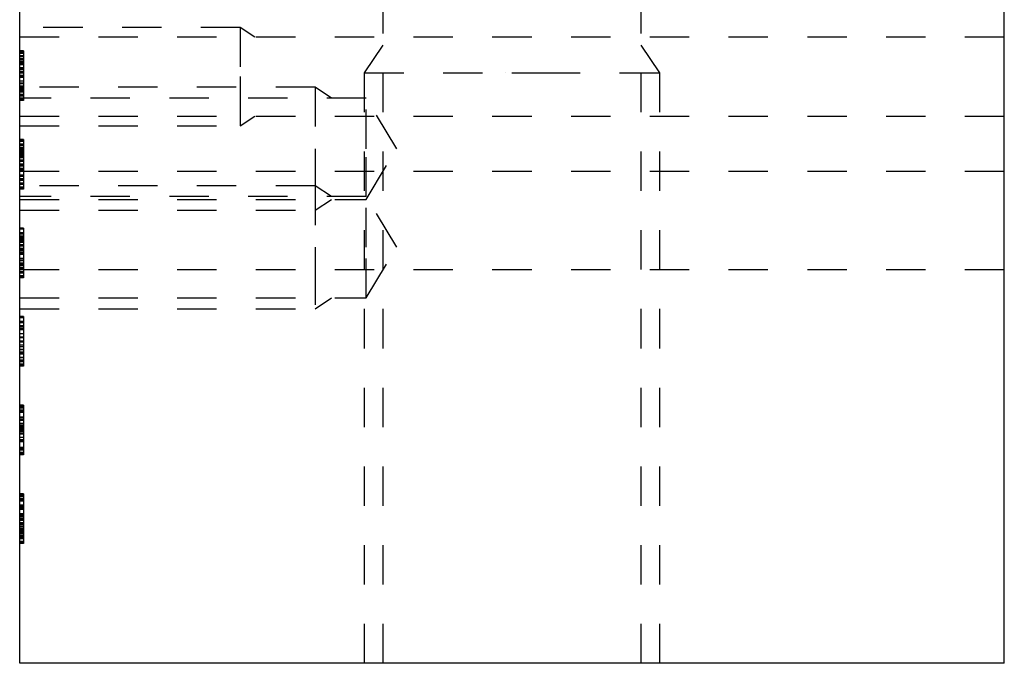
# Model space of a CAD drawing. Header units: inches. Extents: x 1802 to 2468, y -253 to -72.
# Tile 537 of 570: x 2405.74 to 2408.24, y -194.45 to -192.82. Entities that reach past the tile are written whole.
import ezdxf

# ---------------------------------------------------------------- set-up
doc = ezdxf.new("R2010")
doc.units = ezdxf.units.IN
doc.header["$LTSCALE"] = 0.5
doc.header["$MEASUREMENT"] = 0
doc.linetypes.add('HIDDEN', pattern=[0.225, 0.15, -0.075])
doc.layers.add('SID-M-H', color=4, linetype='HIDDEN')
doc.layers.add('SID-M-S', color=105, linetype='Continuous')

msp = doc.modelspace()

# ---------------------------------------------------------------- linework, layer by layer
at = {"layer": 'SID-M-H'}
for p, q in [((2406.65986, -191.95117), (2406.65986, -194.45117)), ((2407.31606, -194.45117), (2407.31606, -191.95117)), ((2406.29796, -192.83606), (2405.73796, -192.83606)), ((2406.33471, -192.86056), (2406.29796, -192.83606)), ((2408.23796, -192.86056), (2405.73796, -192.86056)), ((2405.74796, -192.89568), (2405.73796, -192.89568)), ((2405.74796, -192.89876), (2405.73796, -192.89876)), ((2406.65986, -192.88082), (2406.61296, -192.95117)), ((2407.36296, -192.95117), (2407.31606, -192.88082)), ((2405.74796, -192.90039), (2405.73796, -192.90039)), ((2405.74796, -192.90056), (2405.73796, -192.90056)), ((2405.74796, -192.9022), (2405.73796, -192.9022)), ((2405.74796, -192.90799), (2405.73796, -192.90799)), ((2405.74796, -192.91107), (2405.73796, -192.91107)), ((2405.74796, -192.916), (2405.73796, -192.916)), ((2405.74796, -192.91924), (2405.73796, -192.91924)), ((2405.74796, -192.92318), (2405.73796, -192.92318)), ((2405.74796, -192.92338), (2405.73796, -192.92338)), ((2405.74796, -192.92369), (2405.73796, -192.92369)), ((2405.74796, -192.92453), (2405.73796, -192.92453)), ((2405.74796, -192.92799), (2405.73796, -192.92799)), ((2405.74796, -192.92953), (2405.73796, -192.92953)), ((2405.74796, -192.93083), (2405.73796, -192.93083)), ((2405.74796, -192.93085), (2405.73796, -192.93085)), ((2405.74796, -192.93095), (2405.73796, -192.93095)), ((2405.74796, -192.931), (2405.73796, -192.931)), ((2405.74796, -192.93869), (2405.73796, -192.93869)), ((2405.74796, -192.93953), (2405.73796, -192.93953)), ((2405.74796, -192.9403), (2405.73796, -192.9403)), ((2405.74796, -192.94196), (2405.73796, -192.94196)), ((2405.74796, -192.94263), (2405.73796, -192.94263)), ((2405.74796, -192.94799), (2405.73796, -192.94799)), ((2405.74796, -192.94953), (2405.73796, -192.94953)), ((2405.74796, -192.95044), (2405.73796, -192.95044)), ((2405.74796, -192.95064), (2405.73796, -192.95064)), ((2405.74796, -192.95064), (2405.73796, -192.95064)), ((2405.74796, -192.95068), (2405.73796, -192.95068)), ((2405.74796, -192.95107), (2405.73796, -192.95107)), ((2405.74796, -192.95124), (2405.73796, -192.95124)), ((2405.74796, -192.95133), (2405.73796, -192.95133)), ((2405.74796, -192.95261), (2405.73796, -192.95261)), ((2405.74796, -192.95823), (2405.73796, -192.95823)), ((2405.74796, -192.95828), (2405.73796, -192.95828)), ((2405.74796, -192.95828), (2405.73796, -192.95828)), ((2405.74796, -192.95869), (2405.73796, -192.95869)), ((2405.74796, -192.95871), (2405.73796, -192.95871)), ((2405.74796, -192.95876), (2405.73796, -192.95876)), ((2405.74796, -192.95881), (2405.73796, -192.95881)), ((2405.74796, -192.95924), (2405.73796, -192.95924)), ((2405.74796, -192.95929), (2405.73796, -192.95929)), ((2405.74796, -192.9603), (2405.73796, -192.9603)), ((2405.74796, -192.9614), (2405.73796, -192.9614)), ((2405.74796, -192.96184), (2405.73796, -192.96184)), ((2405.74796, -192.96338), (2405.73796, -192.96338)), ((2405.74796, -192.97261), (2405.73796, -192.97261)), ((2406.29796, -192.96106), (2406.29796, -193.00381)), ((2406.61296, -192.95117), (2406.61296, -194.45117)), ((2406.98796, -192.95117), (2407.06112, -192.95117)), ((2407.36296, -194.45117), (2407.36296, -192.95117)), ((2405.74796, -192.97741), (2405.73796, -192.97741)), ((2405.74796, -192.9791), (2405.73796, -192.9791)), ((2405.74796, -192.97955), (2405.73796, -192.97955)), ((2405.74796, -192.98508), (2405.73796, -192.98508)), ((2405.74796, -192.9853), (2405.73796, -192.9853)), ((2405.74796, -192.98573), (2405.73796, -192.98573)), ((2405.74796, -192.98799), (2405.73796, -192.98799)), ((2406.48796, -192.98816), (2405.73796, -192.98816)), ((2405.74796, -192.98893), (2405.73796, -192.98893)), ((2405.74796, -192.98919), (2405.73796, -192.98919)), ((2405.74796, -192.98936), (2405.73796, -192.98936)), ((2405.74796, -192.98953), (2405.73796, -192.98953)), ((2405.74796, -192.99321), (2405.73796, -192.99321)), ((2405.74796, -192.99561), (2405.73796, -192.99561)), ((2405.74796, -192.99914), (2405.73796, -192.99914)), ((2406.52959, -193.01591), (2406.48796, -192.98816)), ((2405.74796, -193.0003), (2405.73796, -193.0003)), ((2405.74796, -193.00645), (2405.73796, -193.00645)), ((2405.74796, -193.00953), (2405.73796, -193.00953)), ((2405.74796, -193.0103), (2405.73796, -193.0103)), ((2406.61796, -193.01591), (2405.73796, -193.01591)), ((2405.74796, -193.01876), (2405.73796, -193.01876)), ((2405.74796, -193.0203), (2405.73796, -193.0203)), ((2405.74796, -193.02184), (2405.73796, -193.02184)), ((2406.61796, -193.14441), (2406.61796, -193.01591)), ((2406.69517, -193.14441), (2406.61796, -193.01591)), ((2405.73796, -193.06156), (2408.23796, -193.06156)), ((2406.29796, -193.08606), (2406.33471, -193.06156)), ((2405.73796, -193.08606), (2406.29796, -193.08606)), ((2405.74796, -193.12068), (2405.73796, -193.12068)), ((2405.74796, -193.12376), (2405.73796, -193.12376)), ((2405.74796, -193.12556), (2405.73796, -193.12556)), ((2405.74796, -193.13299), (2405.73796, -193.13299)), ((2405.74796, -193.13607), (2405.73796, -193.13607)), ((2405.74796, -193.141), (2405.73796, -193.141)), ((2405.74796, -193.14424), (2405.73796, -193.14424)), ((2405.74796, -193.14818), (2405.73796, -193.14818)), ((2405.74796, -193.14838), (2405.73796, -193.14838)), ((2405.74796, -193.14869), (2405.73796, -193.14869)), ((2406.48796, -193.14441), (2406.48796, -193.19047)), ((2406.61796, -193.26591), (2406.61796, -193.14441)), ((2406.61796, -193.27291), (2406.69517, -193.14441)), ((2405.74796, -193.15198), (2405.73796, -193.15198)), ((2405.74796, -193.15299), (2405.73796, -193.15299)), ((2405.74796, -193.15453), (2405.73796, -193.15453)), ((2405.74796, -193.15595), (2405.73796, -193.15595)), ((2405.74796, -193.156), (2405.73796, -193.156)), ((2405.74796, -193.15636), (2405.73796, -193.15636)), ((2405.74796, -193.15732), (2405.73796, -193.15732)), ((2405.74796, -193.16068), (2405.73796, -193.16068)), ((2405.74796, -193.16369), (2405.73796, -193.16369)), ((2405.74796, -193.16453), (2405.73796, -193.16453)), ((2405.74796, -193.16696), (2405.73796, -193.16696)), ((2405.74796, -193.17299), (2405.73796, -193.17299)), ((2405.74796, -193.17453), (2405.73796, -193.17453)), ((2405.74796, -193.17564), (2405.73796, -193.17564)), ((2405.74796, -193.17607), (2405.73796, -193.17607)), ((2405.74796, -193.17633), (2405.73796, -193.17633)), ((2405.74796, -193.18323), (2405.73796, -193.18323)), ((2405.74796, -193.18328), (2405.73796, -193.18328)), ((2405.74796, -193.18369), (2405.73796, -193.18369)), ((2405.74796, -193.18371), (2405.73796, -193.18371)), ((2405.74796, -193.18376), (2405.73796, -193.18376)), ((2405.74796, -193.18381), (2405.73796, -193.18381)), ((2405.74796, -193.18424), (2405.73796, -193.18424)), ((2405.74796, -193.18429), (2405.73796, -193.18429)), ((2405.74796, -193.1853), (2405.73796, -193.1853)), ((2405.74796, -193.1864), (2405.73796, -193.1864)), ((2405.74796, -193.18838), (2405.73796, -193.18838)), ((2405.74796, -193.1941), (2405.73796, -193.1941)), ((2405.74796, -193.19761), (2405.73796, -193.19761)), ((2405.74796, -193.19941), (2405.73796, -193.19941)), ((2405.73796, -193.20117), (2408.23796, -193.20117)), ((2405.74796, -193.20241), (2405.73796, -193.20241)), ((2405.74796, -193.21116), (2405.73796, -193.21116)), ((2405.74796, -193.21176), (2405.73796, -193.21176)), ((2405.74796, -193.21393), (2405.73796, -193.21393)), ((2405.74796, -193.21419), (2405.73796, -193.21419)), ((2405.74796, -193.21436), (2405.73796, -193.21436)), ((2405.74796, -193.21453), (2405.73796, -193.21453)), ((2405.74796, -193.22061), (2405.73796, -193.22061)), ((2405.74796, -193.22414), (2405.73796, -193.22414)), ((2405.74796, -193.2253), (2405.73796, -193.2253)), ((2405.74796, -193.23145), (2405.73796, -193.23145)), ((2405.74796, -193.23453), (2405.73796, -193.23453)), ((2405.74796, -193.2353), (2405.73796, -193.2353)), ((2406.48796, -193.23816), (2405.73796, -193.23816)), ((2405.74796, -193.24172), (2405.73796, -193.24172)), ((2405.74796, -193.24376), (2405.73796, -193.24376)), ((2405.74796, -193.2453), (2405.73796, -193.2453)), ((2405.74796, -193.24684), (2405.73796, -193.24684)), ((2406.52959, -193.26591), (2406.48796, -193.23816)), ((2406.61796, -193.26591), (2405.73796, -193.26591)), ((2405.73796, -193.27291), (2406.61796, -193.27291)), ((2406.48796, -193.30066), (2406.52959, -193.27291)), ((2406.61796, -193.39441), (2406.61796, -193.26591)), ((2406.69517, -193.39441), (2406.61796, -193.26591)), ((2405.73796, -193.30066), (2406.48796, -193.30066)), ((2405.74796, -193.34568), (2405.73796, -193.34568)), ((2405.74796, -193.34876), (2405.73796, -193.34876)), ((2405.74796, -193.35799), (2405.73796, -193.35799)), ((2405.74796, -193.36107), (2405.73796, -193.36107)), ((2405.74796, -193.366), (2405.73796, -193.366)), ((2405.74796, -193.36924), (2405.73796, -193.36924)), ((2405.74796, -193.37318), (2405.73796, -193.37318)), ((2405.74796, -193.37338), (2405.73796, -193.37338)), ((2405.74796, -193.37369), (2405.73796, -193.37369)), ((2405.74796, -193.37664), (2405.73796, -193.37664)), ((2405.74796, -193.37698), (2405.73796, -193.37698)), ((2405.74796, -193.37799), (2405.73796, -193.37799)), ((2405.74796, -193.3785), (2405.73796, -193.3785)), ((2405.74796, -193.37871), (2405.73796, -193.37871)), ((2405.74796, -193.37953), (2405.73796, -193.37953)), ((2405.74796, -193.38222), (2405.73796, -193.38222)), ((2405.74796, -193.38241), (2405.73796, -193.38241)), ((2405.74796, -193.38869), (2405.73796, -193.38869)), ((2405.74796, -193.38953), (2405.73796, -193.38953)), ((2405.74796, -193.39196), (2405.73796, -193.39196)), ((2405.74796, -193.39799), (2405.73796, -193.39799)), ((2405.74796, -193.39953), (2405.73796, -193.39953)), ((2406.48796, -193.39441), (2406.48796, -193.44047)), ((2406.61796, -193.52291), (2406.61796, -193.39441)), ((2406.61796, -193.52291), (2406.69517, -193.39441)), ((2405.74796, -193.40064), (2405.73796, -193.40064)), ((2405.74796, -193.40402), (2405.73796, -193.40402)), ((2405.74796, -193.40823), (2405.73796, -193.40823)), ((2405.74796, -193.40828), (2405.73796, -193.40828)), ((2405.74796, -193.40869), (2405.73796, -193.40869)), ((2405.74796, -193.40871), (2405.73796, -193.40871)), ((2405.74796, -193.40876), (2405.73796, -193.40876)), ((2405.74796, -193.40881), (2405.73796, -193.40881)), ((2405.74796, -193.40924), (2405.73796, -193.40924)), ((2405.74796, -193.40929), (2405.73796, -193.40929)), ((2405.74796, -193.4103), (2405.73796, -193.4103)), ((2405.74796, -193.41184), (2405.73796, -193.41184)), ((2405.74796, -193.41326), (2405.73796, -193.41326)), ((2405.74796, -193.42261), (2405.73796, -193.42261)), ((2405.74796, -193.42741), (2405.73796, -193.42741)), ((2405.74796, -193.42876), (2405.73796, -193.42876)), ((2405.74796, -193.4347), (2405.73796, -193.4347)), ((2405.74796, -193.43616), (2405.73796, -193.43616)), ((2405.74796, -193.43676), (2405.73796, -193.43676)), ((2405.74796, -193.43893), (2405.73796, -193.43893)), ((2405.74796, -193.43919), (2405.73796, -193.43919)), ((2405.74796, -193.43936), (2405.73796, -193.43936)), ((2405.74796, -193.43953), (2405.73796, -193.43953)), ((2405.74796, -193.44107), (2405.73796, -193.44107)), ((2405.74796, -193.44561), (2405.73796, -193.44561)), ((2405.74796, -193.44722), (2405.73796, -193.44722)), ((2405.74796, -193.44914), (2405.73796, -193.44914)), ((2405.74796, -193.4503), (2405.73796, -193.4503)), ((2405.73796, -193.45117), (2408.23796, -193.45117)), ((2405.74796, -193.45645), (2405.73796, -193.45645)), ((2405.74796, -193.45953), (2405.73796, -193.45953)), ((2405.74796, -193.4603), (2405.73796, -193.4603)), ((2405.74796, -193.46672), (2405.73796, -193.46672)), ((2405.74796, -193.46876), (2405.73796, -193.46876)), ((2405.74796, -193.4703), (2405.73796, -193.4703)), ((2405.74796, -193.47184), (2405.73796, -193.47184)), ((2405.73796, -193.52291), (2406.61796, -193.52291)), ((2406.48796, -193.55066), (2406.52959, -193.52291)), ((2405.73796, -193.55066), (2406.48796, -193.55066)), ((2405.74796, -193.57068), (2405.73796, -193.57068)), ((2405.74796, -193.57376), (2405.73796, -193.57376)), ((2405.74796, -193.58299), (2405.73796, -193.58299)), ((2405.74796, -193.58607), (2405.73796, -193.58607)), ((2405.74796, -193.59424), (2405.73796, -193.59424)), ((2405.74796, -193.59715), (2405.73796, -193.59715)), ((2405.74796, -193.60164), (2405.73796, -193.60164)), ((2405.74796, -193.60198), (2405.73796, -193.60198)), ((2405.74796, -193.60299), (2405.73796, -193.60299)), ((2405.74796, -193.60453), (2405.73796, -193.60453)), ((2405.74796, -193.61453), (2405.73796, -193.61453)), ((2405.74796, -193.62299), (2405.73796, -193.62299)), ((2405.74796, -193.62453), (2405.73796, -193.62453)), ((2405.74796, -193.63323), (2405.73796, -193.63323)), ((2405.74796, -193.63369), (2405.73796, -193.63369)), ((2405.74796, -193.63371), (2405.73796, -193.63371)), ((2405.74796, -193.63376), (2405.73796, -193.63376)), ((2405.74796, -193.63381), (2405.73796, -193.63381)), ((2405.74796, -193.63424), (2405.73796, -193.63424)), ((2405.74796, -193.63429), (2405.73796, -193.63429)), ((2405.74796, -193.6353), (2405.73796, -193.6353)), ((2405.74796, -193.64299), (2405.73796, -193.64299)), ((2405.74796, -193.64761), (2405.73796, -193.64761)), ((2405.74796, -193.6407), (2405.74796, -193.65376)), ((2405.74796, -193.65376), (2405.73796, -193.65376)), ((2405.74796, -193.6553), (2405.73796, -193.6553)), ((2405.74796, -193.66116), (2405.73796, -193.66116)), ((2405.74796, -193.66176), (2405.73796, -193.66176)), ((2405.74796, -193.66393), (2405.73796, -193.66393)), ((2405.74796, -193.66607), (2405.73796, -193.66607)), ((2405.74796, -193.67414), (2405.73796, -193.67414)), ((2405.74796, -193.6753), (2405.73796, -193.6753)), ((2405.74796, -193.68145), (2405.73796, -193.68145)), ((2405.74796, -193.68453), (2405.73796, -193.68453)), ((2405.74796, -193.6853), (2405.73796, -193.6853)), ((2405.74796, -193.69172), (2405.73796, -193.69172)), ((2405.74796, -193.69376), (2405.73796, -193.69376)), ((2405.74796, -193.6953), (2405.73796, -193.6953)), ((2405.74796, -193.69684), (2405.73796, -193.69684)), ((2405.74796, -193.79568), (2405.73796, -193.79568)), ((2405.74796, -193.79876), (2405.73796, -193.79876)), ((2405.74796, -193.80056), (2405.73796, -193.80056)), ((2405.74796, -193.80309), (2405.73796, -193.80309)), ((2405.74796, -193.80799), (2405.73796, -193.80799)), ((2405.74796, -193.81107), (2405.73796, -193.81107)), ((2405.74796, -193.81443), (2405.73796, -193.81443)), ((2405.74796, -193.8264), (2405.73796, -193.8264)), ((2405.74796, -193.82648), (2405.73796, -193.82648)), ((2405.74796, -193.82664), (2405.73796, -193.82664)), ((2405.74796, -193.82681), (2405.73796, -193.82681)), ((2405.74796, -193.83095), (2405.73796, -193.83095)), ((2405.74796, -193.831), (2405.73796, -193.831)), ((2405.74796, -193.83184), (2405.73796, -193.83184)), ((2405.74796, -193.83244), (2405.73796, -193.83244)), ((2405.74796, -193.83256), (2405.73796, -193.83256)), ((2405.74796, -193.83414), (2405.73796, -193.83414)), ((2405.74796, -193.84184), (2405.73796, -193.84184)), ((2405.74796, -193.84645), (2405.73796, -193.84645)), ((2405.74796, -193.84799), (2405.73796, -193.84799)), ((2405.74796, -193.85107), (2405.73796, -193.85107)), ((2405.74796, -193.85133), (2405.73796, -193.85133)), ((2405.74796, -193.85191), (2405.73796, -193.85191)), ((2405.74796, -193.85568), (2405.73796, -193.85568)), ((2405.74796, -193.85876), (2405.73796, -193.85876)), ((2405.74796, -193.85881), (2405.73796, -193.85881)), ((2405.74796, -193.86025), (2405.73796, -193.86025)), ((2405.74796, -193.86027), (2405.73796, -193.86027)), ((2405.74796, -193.8603), (2405.73796, -193.8603)), ((2405.74796, -193.8614), (2405.73796, -193.8614)), ((2405.74796, -193.86338), (2405.73796, -193.86338)), ((2405.74796, -193.86708), (2405.73796, -193.86708)), ((2405.74796, -193.8678), (2405.73796, -193.8678)), ((2405.74796, -193.86799), (2405.73796, -193.86799)), ((2405.74796, -193.86953), (2405.73796, -193.86953)), ((2405.74796, -193.87722), (2405.73796, -193.87722)), ((2405.74796, -193.88381), (2405.73796, -193.88381)), ((2405.74796, -193.88402), (2405.73796, -193.88402)), ((2405.74796, -193.88479), (2405.73796, -193.88479)), ((2405.74796, -193.88515), (2405.73796, -193.88515)), ((2405.74796, -193.88893), (2405.73796, -193.88893)), ((2405.74796, -193.9034), (2405.73796, -193.9034)), ((2405.74796, -193.90645), (2405.73796, -193.90645)), ((2405.74796, -193.90866), (2405.73796, -193.90866)), ((2405.74796, -193.90953), (2405.73796, -193.90953)), ((2405.74796, -193.91585), (2405.73796, -193.91585)), ((2405.74796, -193.91876), (2405.73796, -193.91876)), ((2405.74796, -193.92184), (2405.73796, -193.92184)), ((2405.74796, -194.02068), (2405.73796, -194.02068)), ((2405.74796, -194.02376), (2405.73796, -194.02376)), ((2405.74796, -194.02539), (2405.73796, -194.02539)), ((2405.74796, -194.02809), (2405.73796, -194.02809)), ((2405.74796, -194.03299), (2405.73796, -194.03299)), ((2405.74796, -194.03607), (2405.73796, -194.03607)), ((2405.74796, -194.03943), (2405.73796, -194.03943)), ((2405.74796, -194.04953), (2405.73796, -194.04953)), ((2405.74796, -194.05145), (2405.73796, -194.05145)), ((2405.74796, -194.05164), (2405.73796, -194.05164)), ((2405.74796, -194.05181), (2405.73796, -194.05181)), ((2405.74796, -194.05186), (2405.73796, -194.05186)), ((2405.74796, -194.0535), (2405.73796, -194.0535)), ((2405.74796, -194.05371), (2405.73796, -194.05371)), ((2405.74796, -194.05583), (2405.73796, -194.05583)), ((2405.74796, -194.05585), (2405.73796, -194.05585)), ((2405.74796, -194.05636), (2405.73796, -194.05636)), ((2405.74796, -194.05732), (2405.73796, -194.05732)), ((2405.74796, -194.06068), (2405.73796, -194.06068)), ((2405.74796, -194.07145), (2405.73796, -194.07145)), ((2405.74796, -194.07299), (2405.73796, -194.07299)), ((2405.74796, -194.07453), (2405.73796, -194.07453)), ((2405.74796, -194.07607), (2405.73796, -194.07607)), ((2405.74796, -194.07624), (2405.73796, -194.07624)), ((2405.74796, -194.07655), (2405.73796, -194.07655)), ((2405.74796, -194.07902), (2405.73796, -194.07902)), ((2405.74796, -194.08369), (2405.73796, -194.08369)), ((2405.74796, -194.08371), (2405.73796, -194.08371)), ((2405.74796, -194.08376), (2405.73796, -194.08376)), ((2405.74796, -194.08424), (2405.73796, -194.08424)), ((2405.74796, -194.08429), (2405.73796, -194.08429)), ((2405.74796, -194.08525), (2405.73796, -194.08525)), ((2405.74796, -194.08527), (2405.73796, -194.08527)), ((2405.74796, -194.0853), (2405.73796, -194.0853)), ((2405.74796, -194.08679), (2405.73796, -194.08679)), ((2405.74796, -194.08684), (2405.73796, -194.08684)), ((2405.74796, -194.08826), (2405.73796, -194.08826)), ((2405.74796, -194.08838), (2405.73796, -194.08838)), ((2405.74796, -194.0941), (2405.73796, -194.0941)), ((2405.74796, -194.09566), (2405.73796, -194.09566)), ((2405.74796, -194.09566), (2405.73796, -194.09566)), ((2405.74796, -194.09624), (2405.73796, -194.09624)), ((2405.74796, -194.09624), (2405.73796, -194.09624)), ((2405.74796, -194.09941), (2405.73796, -194.09941)), ((2405.74796, -194.10376), (2405.73796, -194.10376)), ((2405.74796, -194.10811), (2405.73796, -194.10811)), ((2405.74796, -194.10914), (2405.73796, -194.10914)), ((2405.74796, -194.1097), (2405.73796, -194.1097)), ((2405.74796, -194.11145), (2405.73796, -194.11145)), ((2405.74796, -194.11162), (2405.73796, -194.11162)), ((2405.74796, -194.11429), (2405.73796, -194.11429)), ((2405.74796, -194.11607), (2405.73796, -194.11607)), ((2405.74796, -194.11821), (2405.73796, -194.11821)), ((2405.74796, -194.12152), (2405.73796, -194.12152)), ((2405.74796, -194.1253), (2405.73796, -194.1253)), ((2405.74796, -194.12804), (2405.73796, -194.12804)), ((2405.74796, -194.1284), (2405.73796, -194.1284)), ((2405.74796, -194.13145), (2405.73796, -194.13145)), ((2405.74796, -194.13453), (2405.73796, -194.13453)), ((2405.74796, -194.1353), (2405.73796, -194.1353)), ((2405.74796, -194.14172), (2405.73796, -194.14172)), ((2405.74796, -194.14376), (2405.73796, -194.14376)), ((2405.74796, -194.1453), (2405.73796, -194.1453)), ((2405.74796, -194.14684), (2405.73796, -194.14684))]:
    msp.add_line(p, q, dxfattribs=at)
for points, knots in [([(2406.29796, -192.83606), (2406.29796, -192.83796), (2406.29796, -192.8528), (2406.29796, -192.88071), (2406.29796, -192.9183), (2406.29796, -192.96106), (2406.29796, -192.94652), (2406.29796, -192.96106)], [0, 0, 0, 0, 0.1114882, 0.3336162, 0.5557441, 0.7778721, 1, 1, 1, 1]), ([(2405.74796, -192.89568), (2405.74796, -192.8957), (2405.74796, -192.89573), (2405.74796, -192.89605), (2405.74796, -192.89658), (2405.74796, -192.89733), (2405.74796, -192.89827), (2405.74796, -192.89944), (2405.74796, -192.9008), (2405.74796, -192.90239), (2405.74796, -192.90418), (2405.74796, -192.90619), (2405.74796, -192.90842), (2405.74796, -192.91083), (2405.74796, -192.91348), (2405.74796, -192.91632), (2405.74796, -192.9194), (2405.74796, -192.92266), (2405.74796, -192.9262), (2405.74796, -192.93), (2405.74796, -192.9341), (2405.74796, -192.93848), (2405.74796, -192.94316), (2405.74796, -192.94812), (2405.74796, -192.95337), (2405.74796, -192.95697), (2405.74796, -192.95881)], [0, 0, 0, 0, 0.0337881, 0.0671939, 0.0998624, 0.1325666, 0.1651512, 0.1979132, 0.231319, 0.2650833, 0.2992553, 0.3343986, 0.3699428, 0.4062836, 0.4440638, 0.4829977, 0.5233544, 0.5655366, 0.6096129, 0.6563908, 0.7058855, 0.7583245, 0.8138318, 0.8727946, 0.9347222, 1, 1, 1, 1]), ([(2405.74796, -192.9403), (2405.74796, -192.94033), (2405.74796, -192.94038), (2405.74796, -192.94093), (2405.74796, -192.94179), (2405.74796, -192.943), (2405.74796, -192.94454), (2405.74796, -192.94646), (2405.74796, -192.94871), (2405.74796, -192.95129), (2405.74796, -192.95413), (2405.74796, -192.95719), (2405.74796, -192.96043), (2405.74796, -192.96389), (2405.74796, -192.96752), (2405.74796, -192.97137), (2405.74796, -192.9754), (2405.74796, -192.97815), (2405.74796, -192.97955)], [0, 0, 0, 0, 0.0658076, 0.1293943, 0.1908941, 0.2512811, 0.310815, 0.370371, 0.4307683, 0.4928813, 0.5551039, 0.6160671, 0.677256, 0.7382598, 0.8007621, 0.8647776, 0.9310453, 1, 1, 1, 1]), ([(2405.74796, -192.95881), (2405.74796, -192.96064), (2405.74796, -192.96422), (2405.74796, -192.96945), (2405.74796, -192.97439), (2405.74796, -192.97904), (2405.74796, -192.9834), (2405.74796, -192.98747), (2405.74796, -192.99127), (2405.74796, -192.99478), (2405.74796, -192.99803), (2405.74796, -193.00107), (2405.74796, -193.00393), (2405.74796, -193.00657), (2405.74796, -193.00901), (2405.74796, -193.01122), (2405.74796, -193.01325), (2405.74796, -193.01506), (2405.74796, -193.01664), (2405.74796, -193.01805), (2405.74796, -193.01919), (2405.74796, -193.02017), (2405.74796, -193.02092), (2405.74796, -193.02143), (2405.74796, -193.0218), (2405.74796, -193.02182), (2405.74796, -193.02184)], [0, 0, 0, 0, 0.0650633, 0.1267732, 0.1855158, 0.2407647, 0.2929798, 0.3422504, 0.3889193, 0.4327757, 0.4746284, 0.5147747, 0.5536059, 0.5914264, 0.6280281, 0.6638036, 0.6989843, 0.7335915, 0.7676285, 0.8012083, 0.8342638, 0.8669807, 0.8997197, 0.9327019, 0.9661759, 1, 1, 1, 1]), ([(2406.61295, -192.95117), (2406.62017, -192.95117), (2406.64151, -192.95117), (2406.67616, -192.95117), (2406.7228, -192.95117), (2406.77962, -192.95117), (2406.84445, -192.95117), (2406.9148, -192.95117), (2406.98796, -192.95117), (2406.96342, -192.95117), (2406.98796, -192.95117)], [0, 0, 0, 0, 0.1250016, 0.2500014, 0.3750012, 0.5000009, 0.6250007, 0.7500005, 0.8750002, 1, 1, 1, 1]), ([(2407.0611, -192.95117), (2407.13147, -192.95117), (2407.1963, -192.95117), (2407.25313, -192.95117), (2407.29976, -192.95117), (2407.33442, -192.95117), (2407.35576, -192.95117), (2407.36296, -192.95117), (2407.36157, -192.95117), (2407.36296, -192.95117)], [0, 0, 0, 0, 0.1428862, 0.2857385, 0.4285908, 0.5714431, 0.7142954, 0.8571477, 1, 1, 1, 1]), ([(2406.48796, -192.98816), (2406.48796, -192.9886), (2406.48796, -192.99896), (2406.48796, -193.02225), (2406.48796, -193.05639), (2406.48796, -193.09836), (2406.48796, -193.14441), (2406.48796, -193.12883), (2406.48796, -193.14441)], [0, 0, 0, 0, 0.047778, 0.2382224, 0.4286668, 0.6191112, 0.8095556, 1, 1, 1, 1]), ([(2406.29796, -193.00381), (2406.29796, -193.04141), (2406.29796, -193.06931), (2406.29796, -193.08416), (2406.29796, -193.08606), (2406.29796, -193.08568), (2406.29796, -193.08606)], [0, 0, 0, 0, 0.2855585, 0.5711169, 0.8566754, 1, 1, 1, 1]), ([(2405.74796, -193.12068), (2405.74796, -193.1207), (2405.74796, -193.12073), (2405.74796, -193.12105), (2405.74796, -193.12158), (2405.74796, -193.12233), (2405.74796, -193.12327), (2405.74796, -193.12444), (2405.74796, -193.1258), (2405.74796, -193.12739), (2405.74796, -193.12918), (2405.74796, -193.13119), (2405.74796, -193.13342), (2405.74796, -193.13583), (2405.74796, -193.13848), (2405.74796, -193.14132), (2405.74796, -193.1444), (2405.74796, -193.14766), (2405.74796, -193.1512), (2405.74796, -193.155), (2405.74796, -193.1591), (2405.74796, -193.16348), (2405.74796, -193.16816), (2405.74796, -193.17312), (2405.74796, -193.17837), (2405.74796, -193.18197), (2405.74796, -193.18381)], [0, 0, 0, 0, 0.0337881, 0.0671939, 0.0998624, 0.1325666, 0.1651512, 0.1979132, 0.231319, 0.2650833, 0.2992553, 0.3343986, 0.3699428, 0.4062836, 0.4440638, 0.4829977, 0.5233544, 0.5655366, 0.6096129, 0.6563908, 0.7058855, 0.7583245, 0.8138318, 0.8727946, 0.9347222, 1, 1, 1, 1]), ([(2405.74796, -193.18381), (2405.74796, -193.18564), (2405.74796, -193.18922), (2405.74796, -193.19445), (2405.74796, -193.19939), (2405.74796, -193.20404), (2405.74796, -193.2084), (2405.74796, -193.21247), (2405.74796, -193.21627), (2405.74796, -193.21978), (2405.74796, -193.22303), (2405.74796, -193.22607), (2405.74796, -193.22893), (2405.74796, -193.23157), (2405.74796, -193.23401), (2405.74796, -193.23622), (2405.74796, -193.23825), (2405.74796, -193.24006), (2405.74796, -193.24164), (2405.74796, -193.24305), (2405.74796, -193.24419), (2405.74796, -193.24517), (2405.74796, -193.24592), (2405.74796, -193.24643), (2405.74796, -193.2468), (2405.74796, -193.24682), (2405.74796, -193.24684)], [0, 0, 0, 0, 0.0650633, 0.1267732, 0.1855158, 0.2407647, 0.2929798, 0.3422504, 0.3889193, 0.4327757, 0.4746284, 0.5147747, 0.5536059, 0.5914264, 0.6280281, 0.6638036, 0.6989843, 0.7335915, 0.7676285, 0.8012083, 0.8342638, 0.8669807, 0.8997197, 0.9327019, 0.9661759, 1, 1, 1, 1]), ([(2406.48796, -193.19047), (2406.48796, -193.23243), (2406.48796, -193.23816), (2406.48796, -193.23626), (2406.48796, -193.23816)], [0, 0, 0, 0, 0.8685871, 1, 1, 1, 1]), ([(2406.48796, -193.23816), (2406.48796, -193.2386), (2406.48796, -193.24896), (2406.48796, -193.27225), (2406.48796, -193.30639), (2406.48796, -193.34836), (2406.48796, -193.39441), (2406.48796, -193.37883), (2406.48796, -193.39441)], [0, 0, 0, 0, 0.047778, 0.2382224, 0.4286668, 0.6191112, 0.8095556, 1, 1, 1, 1]), ([(2405.74796, -193.34568), (2405.74796, -193.3457), (2405.74796, -193.34573), (2405.74796, -193.34605), (2405.74796, -193.34658), (2405.74796, -193.34733), (2405.74796, -193.34827), (2405.74796, -193.34944), (2405.74796, -193.3508), (2405.74796, -193.35239), (2405.74796, -193.35418), (2405.74796, -193.35619), (2405.74796, -193.35842), (2405.74796, -193.36083), (2405.74796, -193.36348), (2405.74796, -193.36632), (2405.74796, -193.3694), (2405.74796, -193.37266), (2405.74796, -193.3762), (2405.74796, -193.38), (2405.74796, -193.3841), (2405.74796, -193.38848), (2405.74796, -193.39316), (2405.74796, -193.39812), (2405.74796, -193.40337), (2405.74796, -193.40697), (2405.74796, -193.40881)], [0, 0, 0, 0, 0.0337881, 0.0671939, 0.0998624, 0.1325666, 0.1651512, 0.1979132, 0.231319, 0.2650833, 0.2992553, 0.3343986, 0.3699428, 0.4062836, 0.4440638, 0.4829977, 0.5233544, 0.5655366, 0.6096129, 0.6563908, 0.7058855, 0.7583245, 0.8138318, 0.8727946, 0.9347222, 1, 1, 1, 1]), ([(2405.74796, -193.40881), (2405.74796, -193.41064), (2405.74796, -193.41422), (2405.74796, -193.41945), (2405.74796, -193.42439), (2405.74796, -193.42904), (2405.74796, -193.4334), (2405.74796, -193.43747), (2405.74796, -193.44127), (2405.74796, -193.44478), (2405.74796, -193.44803), (2405.74796, -193.45107), (2405.74796, -193.45393), (2405.74796, -193.45657), (2405.74796, -193.45901), (2405.74796, -193.46122), (2405.74796, -193.46325), (2405.74796, -193.46506), (2405.74796, -193.46664), (2405.74796, -193.46805), (2405.74796, -193.46919), (2405.74796, -193.47017), (2405.74796, -193.47092), (2405.74796, -193.47143), (2405.74796, -193.4718), (2405.74796, -193.47182), (2405.74796, -193.47184)], [0, 0, 0, 0, 0.0650633, 0.1267732, 0.1855158, 0.2407647, 0.2929798, 0.3422504, 0.3889193, 0.4327757, 0.4746284, 0.5147747, 0.5536059, 0.5914264, 0.6280281, 0.6638036, 0.6989843, 0.7335915, 0.7676285, 0.8012083, 0.8342638, 0.8669807, 0.8997197, 0.9327019, 0.9661759, 1, 1, 1, 1]), ([(2406.48796, -193.44047), (2406.48796, -193.48243), (2406.48796, -193.51657), (2406.48796, -193.53986), (2406.48796, -193.55022), (2406.48796, -193.55066), (2406.48796, -193.55057), (2406.48796, -193.55066)], [0, 0, 0, 0, 0.2352456, 0.4704912, 0.7057368, 0.9409824, 1, 1, 1, 1]), ([(2405.74796, -193.57068), (2405.74796, -193.5707), (2405.74796, -193.57073), (2405.74796, -193.57105), (2405.74796, -193.57158), (2405.74796, -193.57233), (2405.74796, -193.57327), (2405.74796, -193.57444), (2405.74796, -193.5758), (2405.74796, -193.57739), (2405.74796, -193.57918), (2405.74796, -193.58119), (2405.74796, -193.58342), (2405.74796, -193.58583), (2405.74796, -193.58848), (2405.74796, -193.59132), (2405.74796, -193.5944), (2405.74796, -193.59766), (2405.74796, -193.6012), (2405.74796, -193.605), (2405.74796, -193.6091), (2405.74796, -193.61348), (2405.74796, -193.61816), (2405.74796, -193.62312), (2405.74796, -193.62837), (2405.74796, -193.63197), (2405.74796, -193.63381)], [0, 0, 0, 0, 0.0337881, 0.0671939, 0.0998624, 0.1325666, 0.1651512, 0.1979132, 0.231319, 0.2650833, 0.2992553, 0.3343986, 0.3699428, 0.4062836, 0.4440638, 0.4829977, 0.5233544, 0.5655366, 0.6096129, 0.6563908, 0.7058855, 0.7583245, 0.8138318, 0.8727946, 0.9347222, 1, 1, 1, 1]), ([(2405.74796, -193.63381), (2405.74796, -193.63564), (2405.74796, -193.63922), (2405.74796, -193.64445), (2405.74796, -193.64939), (2405.74796, -193.65404), (2405.74796, -193.6584), (2405.74796, -193.66247), (2405.74796, -193.66627), (2405.74796, -193.66978), (2405.74796, -193.67303), (2405.74796, -193.67607), (2405.74796, -193.67893), (2405.74796, -193.68157), (2405.74796, -193.68401), (2405.74796, -193.68622), (2405.74796, -193.68825), (2405.74796, -193.69006), (2405.74796, -193.69164), (2405.74796, -193.69305), (2405.74796, -193.69419), (2405.74796, -193.69517), (2405.74796, -193.69592), (2405.74796, -193.69643), (2405.74796, -193.6968), (2405.74796, -193.69682), (2405.74796, -193.69684)], [0, 0, 0, 0, 0.0650633, 0.1267732, 0.1855158, 0.2407647, 0.2929798, 0.3422504, 0.3889193, 0.4327757, 0.4746284, 0.5147747, 0.5536059, 0.5914264, 0.6280281, 0.6638036, 0.6989843, 0.7335915, 0.7676285, 0.8012083, 0.8342638, 0.8669807, 0.8997197, 0.9327019, 0.9661759, 1, 1, 1, 1]), ([(2405.74796, -193.79568), (2405.74796, -193.79573), (2405.74796, -193.79583), (2405.74796, -193.79665), (2405.74796, -193.79801), (2405.74796, -193.79986), (2405.74796, -193.80213), (2405.74796, -193.80489), (2405.74796, -193.80798), (2405.74796, -193.81144), (2405.74796, -193.8151), (2405.74796, -193.81892), (2405.74796, -193.82284), (2405.74796, -193.82549), (2405.74796, -193.82681)], [0, 0, 0, 0, 0.0894097, 0.1763058, 0.2626259, 0.3494457, 0.4354983, 0.5189281, 0.6013547, 0.6842564, 0.7658067, 0.8448769, 0.9222798, 1, 1, 1, 1]), ([(2405.74796, -193.82681), (2405.74796, -193.82812), (2405.74796, -193.83067), (2405.74796, -193.8344), (2405.74796, -193.83789), (2405.74796, -193.84118), (2405.74796, -193.84422), (2405.74796, -193.84704), (2405.74796, -193.84966), (2405.74796, -193.85115), (2405.74796, -193.85191)], [0, 0, 0, 0, 0.121904, 0.2394126, 0.3554101, 0.4720907, 0.592859, 0.7187035, 0.8548924, 1, 1, 1, 1]), ([(2405.74796, -193.85191), (2405.74796, -193.85242), (2405.74796, -193.85342), (2405.74796, -193.85503), (2405.74796, -193.85672), (2405.74796, -193.85843), (2405.74796, -193.8602), (2405.74796, -193.86205), (2405.74796, -193.86394), (2405.74796, -193.86589), (2405.74796, -193.8679), (2405.74796, -193.86997), (2405.74796, -193.8721), (2405.74796, -193.87432), (2405.74796, -193.87659), (2405.74796, -193.87894), (2405.74796, -193.88135), (2405.74796, -193.88298), (2405.74796, -193.88381)], [0, 0, 0, 0, 0.0795248, 0.1551, 0.2272198, 0.2959105, 0.3620559, 0.4255201, 0.4858127, 0.5444947, 0.6014596, 0.6578406, 0.7139745, 0.769468, 0.82613, 0.8828854, 0.9407009, 1, 1, 1, 1]), ([(2405.74796, -193.85594), (2405.74796, -193.85753), (2405.74796, -193.86163), (2405.74796, -193.86546), (2405.74796, -193.8678)], [0, 0, 0, 0, 0.3901145, 1, 1, 1, 1]), ([(2405.74796, -193.88381), (2405.74796, -193.88496), (2405.74796, -193.88725), (2405.74796, -193.89063), (2405.74796, -193.8939), (2405.74796, -193.89708), (2405.74796, -193.90015), (2405.74796, -193.9031), (2405.74796, -193.90599), (2405.74796, -193.90777), (2405.74796, -193.90866)], [0, 0, 0, 0, 0.1281582, 0.2536731, 0.3773253, 0.4993846, 0.6229184, 0.7458394, 0.8713953, 1, 1, 1, 1]), ([(2405.74796, -193.90866), (2405.74796, -193.90971), (2405.74796, -193.9118), (2405.74796, -193.9145), (2405.74796, -193.91678), (2405.74796, -193.91863), (2405.74796, -193.92008), (2405.74796, -193.92111), (2405.74796, -193.92171), (2405.74796, -193.92179), (2405.74796, -193.92184)], [0, 0, 0, 0, 0.1192835, 0.2370929, 0.354796, 0.4745763, 0.5974601, 0.7249262, 0.8588832, 1, 1, 1, 1]), ([(2405.74796, -194.02068), (2405.74796, -194.02073), (2405.74796, -194.02082), (2405.74796, -194.02168), (2405.74796, -194.02303), (2405.74796, -194.0249), (2405.74796, -194.0272), (2405.74796, -194.02994), (2405.74796, -194.03307), (2405.74796, -194.03652), (2405.74796, -194.04021), (2405.74796, -194.04401), (2405.74796, -194.04791), (2405.74796, -194.05054), (2405.74796, -194.05186)], [0, 0, 0, 0, 0.0902542, 0.1785398, 0.266093, 0.354631, 0.4418862, 0.5257469, 0.6081136, 0.6901973, 0.7708215, 0.8483262, 0.9240117, 1, 1, 1, 1]), ([(2405.74796, -194.05186), (2405.74796, -194.05313), (2405.74796, -194.05561), (2405.74796, -194.05924), (2405.74796, -194.06265), (2405.74796, -194.06588), (2405.74796, -194.06888), (2405.74796, -194.07168), (2405.74796, -194.07429), (2405.74796, -194.07578), (2405.74796, -194.07655)], [0, 0, 0, 0, 0.1280675, 0.2506083, 0.3706302, 0.4900722, 0.6103748, 0.7343131, 0.8632165, 1, 1, 1, 1]), ([(2405.74796, -194.07655), (2405.74796, -194.07717), (2405.74796, -194.07839), (2405.74796, -194.08078), (2405.74796, -194.08355), (2405.74796, -194.0857), (2405.74796, -194.08679)], [0, 0, 0, 0, 0.2538796, 0.5030089, 0.7502911, 1, 1, 1, 1]), ([(2405.74796, -194.08679), (2405.74796, -194.08758), (2405.74796, -194.08915), (2405.74796, -194.09167), (2405.74796, -194.09422), (2405.74796, -194.09686), (2405.74796, -194.09957), (2405.74796, -194.10236), (2405.74796, -194.10521), (2405.74796, -194.10714), (2405.74796, -194.10811)], [0, 0, 0, 0, 0.1281355, 0.2541727, 0.3781116, 0.5017123, 0.6239863, 0.7470956, 0.8728746, 1, 1, 1, 1]), ([(2405.74796, -194.10811), (2405.74796, -194.10979), (2405.74796, -194.11314), (2405.74796, -194.1181), (2405.74796, -194.12294), (2405.74796, -194.12757), (2405.74796, -194.1319), (2405.74796, -194.13578), (2405.74796, -194.13911), (2405.74796, -194.1419), (2405.74796, -194.14412), (2405.74796, -194.14567), (2405.74796, -194.14667), (2405.74796, -194.14678), (2405.74796, -194.14684)], [0, 0, 0, 0, 0.0796483, 0.1589217, 0.2396195, 0.3226094, 0.4060346, 0.4876021, 0.5696846, 0.6530361, 0.7374357, 0.8224778, 0.9097477, 1, 1, 1, 1])]:
    msp.add_open_spline(points, degree=3, knots=knots, dxfattribs=at)
at = {"layer": 'SID-M-S'}
for p, q in [((2405.73796, -194.45117), (2405.73796, -174.45117)), ((2408.23796, -194.45117), (2408.23796, -174.45117)), ((2408.23796, -194.45117), (2405.73796, -194.45117))]:
    msp.add_line(p, q, dxfattribs=at)

doc.saveas('drawing.dxf')
